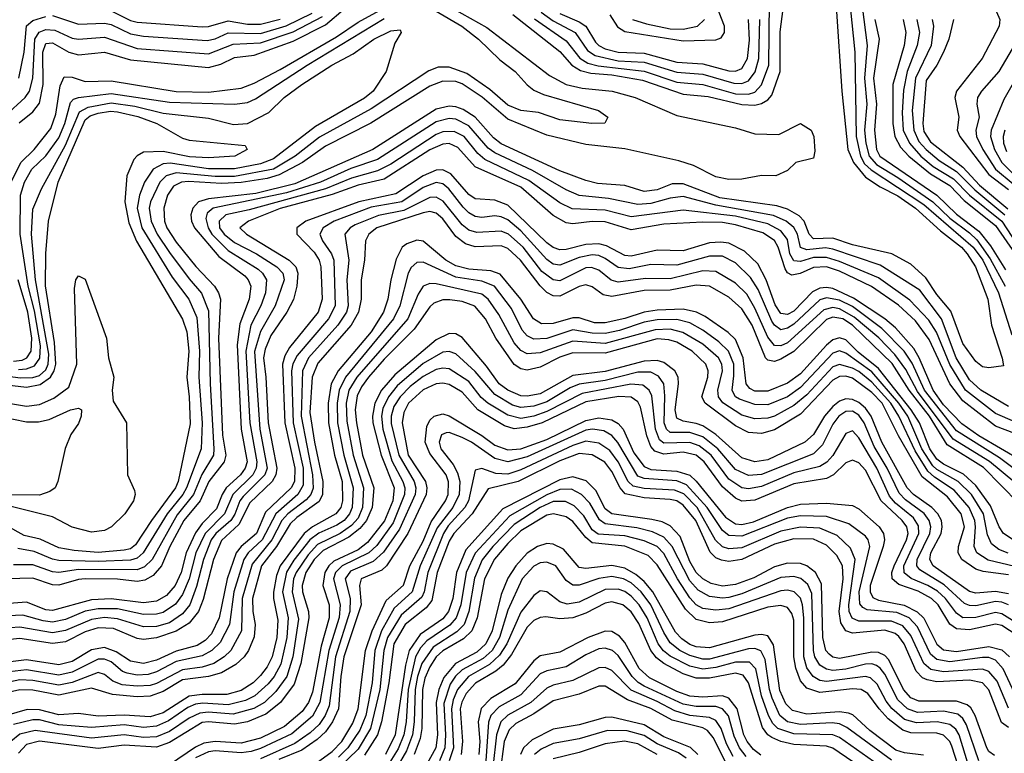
# Model space of a CAD drawing. Header units: inches. Extents: x 501365 to 657855, y 482276 to 547543.
# Tile 439 of 656: x 565189 to 568217, y 533174 to 535430. Entities that reach past the tile are written whole.
import ezdxf

# ---------------------------------------------------------------- set-up
doc = ezdxf.new("R2010")
doc.units = ezdxf.units.IN
doc.header["$MEASUREMENT"] = 0
doc.layers.add('A5563', color=7, linetype='Continuous')

msp = doc.modelspace()

# ---------------------------------------------------------------- linework, layer by layer
at = {"layer": 'A5563', "color": 5}
for points, elevation in [([(568301.9, 536330), (568204, 536210), (568175.8, 536164.2), (568151.8, 536110), (568140.3, 536070), (568141.1, 536041.1), (568166.3, 535970), (568170.2, 535930), (568154.9, 535870), (568129.6, 535650), (568112.7, 535570), (568116.7, 535550), (568163.8, 535503.8), (568186, 535470), (568203.1, 535430), (568201.8, 535410), (568149.3, 535310), (568069.7, 535210), (568065.1, 535190), (568077.4, 535130), (568072.6, 535090), (568080.4, 535070), (568170, 534953.7), (568230, 534907.1)], 2920), ([(566497.4, 535477.4), (566625.4, 535405.4), (566818.2, 535258.2), (566870, 535230), (566918.7, 535218.7), (567011.5, 535210), (567081.7, 535190), (567210, 535134.9), (567390, 535097.5), (567450, 535078.4), (567523.4, 535076.6), (567590, 535110.2), (567623.1, 535090), (567631.3, 535070), (567634.6, 535025.4), (567630, 535004), (567576.3, 534990), (567550, 534966), (567514.8, 534950), (567470, 534950.7), (567410, 534939.3), (567370, 534938.1), (567330, 534946.7), (567261.5, 534981.5), (567215.7, 534995.7), (567050, 535032.2), (566930, 535046), (566810, 535074.6), (566690, 535123.9), (566611.3, 535191.3), (566550, 535232.1), (566530, 535239.2), (566490, 535241), (566450, 535225), (566268.9, 535111.1), (566130, 535040.3), (566058.4, 534990), (565987.5, 534952.5), (565950, 534941.5), (565870, 534928.9), (565810, 534926.3), (565707.9, 534932.1), (565686.4, 534930), (565662.4, 534917.6), (565643.7, 534890), (565632.1, 534850), (565634.3, 534810), (565641.5, 534790), (565670, 534745.6), (565730.6, 534670.6), (565788.6, 534610), (565800.8, 534590), (565806.4, 534570), (565800.6, 534450), (565812.4, 534152.4), (565822.8, 534090), (565818.4, 534070), (565771, 534010), (565744.3, 533950), (565693.5, 533890), (565650.6, 533810), (565625, 533750), (565599.7, 533720.3), (565574, 533706), (565550, 533702.2), (565490, 533709.5), (565390, 533710), (565370, 533708.4), (565310, 533691.1), (565290, 533692.2), (565230, 533712.4), (565150, 533710.2)], 2680), ([(566772, 535432), (566870, 535364.6), (566911.6, 535311.6), (566936.2, 535296.2), (566967.7, 535287.7), (567110, 535271.3), (567210, 535237.7), (567290, 535230.2), (567390, 535202.1), (567430, 535200.7), (567450, 535206.6), (567470.7, 535229.3), (567492.8, 535290), (567495.5, 535484.5)], 2740), ([(567700.2, 535470), (567717.8, 535210), (567736.2, 535030), (567752.9, 534990), (567790, 534945), (567835.6, 534915.6), (567890, 534888.2), (567944.3, 534850), (568020.5, 534780.5), (568085.9, 534730), (568102.9, 534710), (568128.7, 534670), (568166.8, 534570), (568178.1, 534490), (568210.9, 534389.1), (568214.4, 534365.6), (568170, 534358.9), (568150, 534361.8), (568130, 534378.4), (568090, 534433.9), (568052.9, 534532.9), (568010, 534584.9), (567975.9, 534635.9), (567930, 534677.9), (567871.1, 534710), (567750, 534737.3), (567690, 534757.5), (567630, 534756), (567617.5, 534770), (567601.4, 534810), (567586.4, 534826.4), (567550, 534847.1), (567517.4, 534857.4), (567341.9, 534881.9), (567230, 534924.9), (567195.2, 534924.8), (567150, 534906.5), (567110, 534901.8), (567050, 534919.7), (566966.4, 534926.4), (566930, 534934.8), (566850, 534964.7), (566670, 535048), (566646.5, 535066.5), (566589.4, 535129.4), (566553.1, 535153.1), (566530, 535162), (566510, 535163.9), (566470, 535154.7), (566274.8, 535030), (566035.3, 534924.7), (565915.3, 534895.3), (565770, 534879.2), (565739.1, 534870), (565721.1, 534850), (565715.9, 534830), (565717.5, 534810), (565726.3, 534790), (565801.7, 534701.7), (565881.5, 534641.5), (565892.1, 534630), (565899.9, 534610), (565894.4, 534570), (565866, 534494), (565858.1, 534430), (565870.6, 534170), (565888.5, 534070), (565883, 534050), (565867.8, 534030), (565824, 533990), (565811.4, 533970), (565794.4, 533925.6), (565750, 533880.7), (565730, 533851.5), (565701.1, 533790), (565685.7, 533730), (565667.2, 533690), (565641.1, 533658.9), (565610, 533641.8), (565570, 533636.3), (565470, 533648.7), (565410, 533645.7), (565290, 533612.6), (565270, 533614.9), (565210, 533638.9), (565130, 533632.6)], 2720), ([(565162.6, 534930), (565192.2, 534990), (565233.7, 535030), (565285.1, 535094.9), (565300.4, 535139.6), (565313.6, 535226.4), (565326, 535254), (565350, 535252.9), (565390, 535239.7), (565470, 535241.4), (565670, 535209), (565770, 535206.4), (565870, 535218.8), (565910, 535234.2), (565990, 535276.7), (566163.5, 535376.5), (566230, 535422.2), (566318, 535470)], 2680), ([(566470, 535455.5), (566548.8, 535410), (566599.6, 535370), (566665.8, 535305.8), (566713.3, 535270), (566749.3, 535229.3), (566770, 535212.7), (566799.8, 535199.8), (566968.7, 535150), (566997.6, 535130), (566988.3, 535111.7), (566949.1, 535110.9), (566850, 535121.7), (566784.4, 535144.4), (566729.8, 535150), (566690, 535166.5), (566635.1, 535215.1), (566564, 535264), (566510, 535283.6), (566476, 535284), (566447.5, 535272.6), (566270, 535155.4), (566111.6, 535068.4), (566035.8, 535010), (565970, 534970), (565850, 534947.7), (565790, 534947.9), (565670, 534958.8), (565639.4, 534950), (565619.8, 534930), (565590.9, 534870), (565587.5, 534850), (565593.4, 534810), (565612, 534770), (565650, 534713.9), (565710, 534632.6), (565748.7, 534588.7), (565770, 534534.2), (565774.9, 534310), (565785.9, 534110), (565784.9, 534090), (565749, 534031), (565723.9, 533970), (565673.4, 533906.6), (565596.7, 533770), (565573.3, 533746.7), (565550, 533737.5), (565370, 533739), (565310, 533730), (565290, 533731.9), (565230, 533752.9), (565170, 533753.7)], 2660), ([(565187.6, 535112.4), (565230, 535146.4), (565250, 535173), (565261.2, 535230), (565260.3, 535330), (565270, 535356.3), (565290, 535359), (565340.5, 535330), (565370, 535321.5), (565450, 535330.3), (565530, 535305.9), (565770, 535282.7), (565807.3, 535292.7), (565850, 535313.2), (565910, 535320.8), (566030, 535363.2), (566130, 535414.3), (566190, 535464.8)], 2720), ([(565290, 535442.2), (565370, 535416.3), (565450, 535419.3), (565470, 535414.6), (565530, 535386), (565570, 535378.5), (565765.6, 535365.6), (565790, 535370.9), (565830.5, 535389.5), (565930, 535387.4), (566008.9, 535411.1), (566088.4, 535450)], 2760), ([(565470, 535456.5), (565530, 535426.8), (565550, 535421.8), (565750, 535407.7), (565770, 535408.7), (565830, 535426.6), (565890, 535415.5), (565930, 535415.4), (565990, 535431.1)], 2780), ([(566705.2, 535445.2), (566850, 535331.8), (566886.9, 535290), (566913.9, 535273.9), (566945.5, 535265.5), (567010, 535259.9), (567104.1, 535244.1), (567230, 535201.1), (567306.3, 535193.7), (567410, 535169), (567450, 535167.2), (567470, 535171.6), (567490, 535182.9), (567502.5, 535197.5), (567527.8, 535270), (567528.1, 535391.9), (567537.3, 535462.7)], 2720), ([(566793.3, 535453.2), (566830, 535426), (566896.9, 535390), (566934.8, 535334.8), (566959.1, 535319.1), (567030, 535303.1), (567110, 535299.1), (567210, 535268.2), (567290, 535262.4), (567385.8, 535234.2), (567410, 535233.8), (567430, 535241.6), (567451.1, 535268.9), (567462.7, 535310), (567465, 535430)], 2760), ([(566850, 535448.8), (566910, 535423.2), (566930.1, 535410.1), (566960.3, 535360.3), (566969.9, 535349.9), (566990, 535339.7), (567030, 535329.4), (567110, 535326.7), (567210, 535298.9), (567290, 535294.3), (567370, 535272.3), (567390, 535271.4), (567410, 535279.2), (567427.4, 535310), (567433.7, 535366.3), (567430, 535430)], 2780), ([(567004.2, 535444.2), (567027.2, 535407.2), (567050, 535393.5), (567230, 535364.2), (567330, 535367.8), (567346.4, 535373.6), (567356.6, 535390), (567356.3, 535410), (567332.8, 535470)], 2820), ([(567742.9, 535470), (567757.9, 535330), (567761.2, 535070), (567774.5, 535010), (567786.9, 534986.9), (567807.5, 534967.5), (567970, 534861.7), (568121.4, 534730), (568150.8, 534690), (568199.2, 534590), (568240.4, 534460.4)], 2740), ([(567780.1, 535470), (567794.9, 535350), (567787, 535250), (567794.4, 535170), (567787.6, 535090), (567791.3, 535050), (567801.5, 535010), (567824.4, 534984.4), (567890, 534944.8), (567997.1, 534870), (568050, 534818.8), (568110, 534774.5), (568132.2, 534752.2), (568173.9, 534693.9), (568219.5, 534610)], 2760), ([(565145.2, 535134.8), (565205.6, 535190), (565219.7, 535210), (565229.8, 535250), (565235.3, 535370), (565248.5, 535391.5), (565270, 535399), (565297.4, 535397.4), (565350, 535372.6), (565370, 535369.3), (565450, 535375.5), (565550, 535341.4), (565770, 535324.6), (565845.9, 535354.1), (565930, 535358.2), (566030, 535392.4), (566120.2, 535439.8)], 2740), ([(565185.6, 534354.4), (565210, 534356), (565234.4, 534365.6), (565251.1, 534388.9), (565252.9, 534427.1), (565234.3, 534534.3), (565214.7, 534610), (565190.2, 534769.8), (565191.4, 534890), (565203.7, 534930), (565226.4, 534970), (565269.2, 535010.8), (565310, 535066.5), (565327.8, 535110), (565345.1, 535174.9), (565354.6, 535185.4), (565369.9, 535190.1), (565470, 535203), (565650, 535176.4), (565850, 535170.3), (565890, 535174.6), (565914.1, 535185.9), (566073.6, 535290), (566310, 535433.4)], 2660), ([(565186.1, 535250), (565202.7, 535330), (565209.7, 535410.3), (565230, 535427.3), (565270, 535439)], 2760), ([(567073.7, 535430), (567116.5, 535416.5), (567190, 535401.9), (567230, 535400.5), (567273.5, 535410), (567295.1, 535430)], 2840), ([(567819, 535430), (567832.6, 535370), (567815.3, 535250), (567824.5, 535170), (567818.2, 535090), (567824.2, 535030), (567834.1, 535010), (568009.8, 534889.8), (568070, 534831.6), (568139.2, 534779.2), (568174.6, 534734.6), (568220.5, 534660.5)], 2780), ([(567906.4, 535430), (567914.8, 535390), (567908.7, 535350), (567874.6, 535230), (567874.4, 535110), (567880.5, 535070), (567898.1, 535038.1), (567923.6, 535010), (567990, 534955.2), (568050, 534919.3), (568093.7, 534873.7), (568190, 534796.6), (568250.3, 534710)], 2820), ([(567948.2, 535430), (567955.9, 535390), (567949, 535350), (567918.8, 535270), (567906.9, 535213.1), (567903.4, 535143.4), (567906.5, 535090), (567925.1, 535050), (567960.3, 535010), (567998.5, 534978.5), (568060.7, 534940.7), (568110.2, 534890.2), (568209.3, 534810), (568343.8, 534603.8)], 2840), ([(567995.5, 535430), (567999.4, 535410), (567991.8, 535350), (567944, 535250), (567933.8, 535150), (567938.8, 535090), (567954.7, 535054.7), (567976.4, 535030), (568016.6, 534996.6), (568070, 534963), (568126, 534906), (568218.4, 534830)], 2860), ([(568061, 535430), (568046.4, 535370), (568030.6, 535330), (568009.7, 535290.3), (567977.1, 535242.9), (567966.7, 535110), (567970, 535085.5), (567990, 535054), (568090, 534976.3), (568141, 534921), (568228.3, 534848.3)], 2880), ([(565010, 534351.6), (565191.3, 534328.7), (565230, 534329.3), (565250, 534335.2), (565270, 534352.9), (565276.7, 534370), (565278.6, 534401.4), (565237.4, 534630), (565225.3, 534770), (565230, 534846.7), (565256.5, 534910), (565330, 535043.5), (565373.5, 535146.5), (565399.3, 535160.7), (565470, 535174.1), (565543.4, 535163.4), (565630, 535142.4), (565770, 535126.8), (565847.1, 535107.1), (565890, 535110.9), (565955.3, 535144.7), (566002.5, 535190), (566056.6, 535230), (566149.4, 535290), (566215, 535325), (566278.7, 535370), (566330, 535395.9), (566358.9, 535398.9), (566362.7, 535390), (566342.4, 535357.6), (566316, 535270), (566276.4, 535210), (566250, 535188.7), (566099, 535101), (565970, 535002.2), (565930, 534986.2), (565850, 534971.2), (565770, 534971.2), (565652, 534988), (565630, 534986.6), (565599.9, 534970), (565573.1, 534930), (565557.2, 534890), (565550.9, 534850), (565565.2, 534790), (565658.2, 534638.2), (565709, 534570), (565733.5, 534513.5), (565742.4, 534410), (565740.1, 534330), (565749.9, 534189.9), (565747.3, 534110), (565701.8, 533990), (565690.9, 533970), (565643, 533910), (565569.3, 533790), (565550, 533773.7), (565530, 533768.1), (565430, 533763.8), (565310, 533766.9), (565290, 533770.4), (565234, 533794), (565183, 533803)], 2640), ([(568281.9, 535410), (568200.4, 535270), (568146.5, 535210), (568134.9, 535190), (568132.8, 535170), (568139.8, 535130), (568130, 535090), (568131.8, 535070), (568151.5, 535030), (568190, 534970), (568244.5, 534924.5)], 2940), ([(568281.3, 535298.7), (568215.6, 535184.4), (568176.6, 535090), (568174.2, 535070), (568187.4, 535030), (568209.2, 534990), (568350, 534849)], 2960), ([(565010, 534323.5), (565210, 534300.1), (565252.5, 534307.5), (565283.9, 534330), (565295.5, 534350), (565300.1, 534370), (565296.6, 534436.6), (565268.5, 534611.5), (565269, 534711), (565277.5, 534810), (565307.5, 534930), (565390, 535122.2), (565406, 535134), (565430, 535141.8), (565468.1, 535148.1), (565490, 535146.7), (565552.4, 535132.4), (565610.8, 535110), (565690, 535065.8), (565710, 535058.9), (565882.4, 535042.4), (565888.8, 535030), (565850.4, 535010), (565770, 535004.7), (565711.7, 535008.3), (565630, 535024.1), (565570, 535022), (565550, 535010.6), (565540.6, 534999.4), (565519.1, 534950), (565512.6, 534870), (565524.8, 534804.8), (565548.7, 534748.7), (565690, 534509), (565703.2, 534470), (565709.1, 534410), (565702.9, 534330), (565710.6, 534270), (565713, 534187), (565676.9, 534010), (565668.5, 533990), (565594, 533890), (565544.8, 533815.2), (565530, 533802.8), (565510, 533798), (565430, 533790.8), (565357, 533797), (565310, 533805.3), (565252.4, 533832.4), (565203.3, 533843.3), (565150, 533873.4)], 2620), ([(568230, 534240.5), (568144.6, 534290), (568110, 534322.2), (568069.5, 534390), (568024.2, 534510), (567957.5, 534597.5), (567835.1, 534675.1), (567690, 534724.4), (567667.7, 534727.7), (567610, 534722), (567590, 534728.8), (567581.3, 534770), (567570.2, 534790.2), (567546.7, 534810), (567507.8, 534827.8), (567330, 534859.7), (567230, 534885.7), (567190, 534881.2), (567130, 534864.6), (567090, 534861.2), (567000.1, 534880.1), (566909.4, 534889.4), (566870, 534906.9), (566766.2, 534966.2), (566650, 535020.3), (566630, 535034.8), (566570, 535103.5), (566530, 535123.6), (566510, 535125.9), (566470, 535115.1), (566290, 535000), (566207.9, 534972.1), (566114.1, 534930), (566010, 534897.2), (565784.6, 534850), (565765.7, 534834.3), (565762, 534818), (565769.2, 534790), (565780.3, 534770), (565830, 534720.2), (565922.3, 534662.3), (565936.3, 534650), (565947.9, 534630), (565944.7, 534590), (565930.7, 534550), (565900.1, 534490), (565884.3, 534410), (565897.3, 534190), (565918.5, 534070), (565916.6, 534050), (565905.9, 534030), (565844.2, 533970), (565819, 533910), (565759.2, 533850), (565730.9, 533790), (565710.1, 533709.9), (565690, 533662.3), (565668.1, 533631.9), (565630, 533606.8), (565610, 533601.4), (565570, 533600.4), (565490, 533617.9), (565430, 533617.9), (565390, 533610.6), (565330, 533585.3), (565290, 533577.4), (565260.9, 533580.9), (565198.7, 533598.7), (565130, 533595.3)], 2740), ([(568250, 534192.5), (568190, 534218.2), (568097.3, 534290), (568049.1, 534369.1), (568009.1, 534469.1), (567985.5, 534505.5), (567926.8, 534566.8), (567830, 534635.4), (567710, 534686.4), (567670, 534698.5), (567630, 534697.9), (567590, 534685.9), (567570, 534688.6), (567558, 534710), (567550, 534753.4), (567530, 534780.5), (567490, 534801.8), (567390, 534825.8), (567230, 534844.1), (567070, 534823.1), (566990, 534843.6), (566887.8, 534847.8), (566850, 534866.7), (566755.3, 534935.3), (566619.6, 534999.6), (566598.1, 535018.1), (566556.2, 535070), (566525.4, 535085.4), (566490, 535084.5), (566470, 535076.7), (566330, 534985.5), (566290, 534964.4), (566210, 534942.3), (566129.2, 534910), (565894.8, 534845.2), (565822.7, 534830), (565802.5, 534810), (565804, 534790), (565817.6, 534770), (565850, 534744.9), (565917.6, 534710), (565979.4, 534670), (565997.9, 534650), (566002.1, 534630), (565975.1, 534550), (565929.4, 534470.6), (565911, 534409), (565927.7, 534170), (565949.9, 534050.1), (565943.1, 534030), (565876.4, 533963.6), (565865.9, 533950), (565850.5, 533909.5), (565838.1, 533890), (565792.4, 533850), (565778.4, 533830), (565754.5, 533770), (565733.1, 533686.9), (565711.9, 533630), (565690, 533602.6), (565650, 533575.2), (565610, 533563.5), (565570, 533562.4), (565490, 533587.5), (565450, 533590.8), (565410, 533585.2), (565330, 533550.8), (565290, 533544.3), (565190, 533561.4), (565130, 533557.9)], 2760), ([(568218.7, 535090), (568213.5, 535070), (568214.8, 535050), (568223.9, 535023.9)], 2980), ([(568330, 534126), (568190, 534179.5), (568090, 534257.6), (568050.1, 534310), (567986.4, 534446.4), (567943.9, 534503.9), (567892.2, 534552.2), (567809.2, 534609.2), (567710, 534656.2), (567670, 534669.2), (567630, 534668), (567589, 534649), (567564.2, 534644.2), (567550, 534651), (567543.5, 534663.5), (567521.8, 534730), (567510, 534750.5), (567474.4, 534774.4), (567390, 534798.9), (567350, 534805.5), (567290, 534807.1), (567170, 534800.7), (567070, 534783.3), (566990, 534808), (566950, 534808.6), (566890, 534801.4), (566870, 534804.6), (566830, 534827.5), (566730, 534914.3), (566590, 534976.8), (566536.7, 535036.7), (566510, 535048.9), (566490, 535047.3), (566450, 535029.3), (566310, 534939.3), (566230, 534920.7), (566150, 534891.9), (565990.5, 534849.5), (565892.8, 534810), (565865.9, 534790), (565886.9, 534770), (566018.2, 534690), (566037.9, 534670), (566044.5, 534650), (566041, 534610), (566030.7, 534569.3), (566010.8, 534530), (565961.7, 534458.3), (565943.8, 534416.2), (565938.6, 534390), (565946.3, 534330), (565953.4, 534190), (565980.4, 534050), (565977.3, 534030), (565965.4, 534010), (565896.5, 533943.5), (565862.8, 533877.2), (565810, 533827.8), (565785, 533770), (565752.9, 533647), (565738.5, 533610), (565710, 533574.1), (565670.8, 533549.2), (565610, 533528.4), (565570, 533523.7), (565550, 533527.1), (565477.5, 533557.5), (565430, 533559.6), (565390, 533547.6), (565330, 533516.1), (565290, 533511.6), (565190, 533526.6), (565130, 533520.2)], 2780), ([(568271.8, 534071.8), (568139.3, 534150), (568086.5, 534186.5), (568030, 534245.4), (567998.6, 534290), (567955.4, 534390), (567938.5, 534418.5), (567882.3, 534482.3), (567850, 534510), (567753.6, 534573.6), (567690, 534602.7), (567670, 534606.4), (567650, 534604), (567627.7, 534592.3), (567570, 534533.1), (567550, 534522.8), (567530, 534525.9), (567512.8, 534552.8), (567485.2, 534630), (567459.2, 534679.2), (567417.7, 534717.7), (567370, 534742), (567345.6, 534745.6), (567310, 534743.4), (567230, 534718.9), (567150, 534720.6), (567070, 534702.6), (567050, 534704.8), (566994.2, 534734.2), (566970, 534740.7), (566930, 534738.7), (566870, 534722.5), (566850, 534721.8), (566830, 534729.2), (566810, 534743.7), (566690, 534859.7), (566650, 534874.6), (566590, 534878.6), (566570, 534891.8), (566515.5, 534955.5), (566490, 534967.9), (566470, 534966.7), (566430.1, 534950), (566346, 534894), (566231.9, 534870), (566069.2, 534810), (566041.8, 534790), (566041.6, 534770), (566094.5, 534714.5), (566110, 534690), (566115.1, 534670), (566119.2, 534570), (566106.9, 534530), (566018.7, 534421.3), (566004.4, 534395.6), (565997.5, 534370), (566004.9, 534190), (566035, 534050), (566034.4, 534010), (566023.7, 533990), (565945.2, 533914.8), (565917.7, 533850), (565869.9, 533810.1), (565855.3, 533790), (565827.3, 533710), (565802.6, 533590), (565778.6, 533541.4), (565759.1, 533520.9), (565734.5, 533505.5), (565670, 533487.6), (565610, 533460), (565570, 533450), (565530, 533457.2), (565485.9, 533485.9), (565450, 533498.7), (565410, 533492), (565350, 533455.5), (565310, 533445.6), (565210, 533461.6), (565110, 533448.8)], 2820), ([(568259.4, 534039.4), (568202, 534082), (568070, 534165.3), (567971.9, 534290), (567933.9, 534373.9), (567909.4, 534410), (567840.3, 534480.3), (567750, 534547.4), (567710, 534567.6), (567670, 534574.8), (567650, 534567.7), (567570, 534493.2), (567550, 534480.9), (567530, 534476.4), (567510.3, 534490.3), (567502.5, 534502.5), (567460.2, 534600.2), (567437.1, 534637.1), (567390, 534681.8), (567350, 534702.1), (567310, 534702.5), (567210, 534675.1), (567130, 534677), (567063.3, 534663.3), (567030, 534667.5), (566990, 534695.2), (566970, 534704.4), (566950, 534707), (566910, 534698.4), (566850, 534674.9), (566830, 534678.3), (566810, 534692.5), (566730, 534780.7), (566690, 534814.2), (566670, 534823.7), (566650, 534826), (566610, 534821.6), (566590, 534824.2), (566570, 534835.7), (566552.9, 534852.9), (566509, 534910), (566490, 534924.4), (566470, 534928.5), (566430, 534913.7), (566364.4, 534870), (566270, 534852.7), (566156.6, 534810), (566122.7, 534790), (566112.1, 534770), (566120.4, 534750), (566148.5, 534710), (566154.9, 534690), (566159.4, 534550), (566139.1, 534510), (566042.6, 534397.4), (566029, 534371), (566025.2, 534350), (566029.7, 534190), (566060.7, 534050), (566061.4, 533998.6), (566044.7, 533970), (565976.7, 533910), (565934.8, 533830), (565891.6, 533790), (565878.7, 533770), (565847.7, 533670), (565834.5, 533570), (565805.4, 533514.6), (565780.4, 533490), (565750, 533473.5), (565670, 533456.2), (565610, 533423.8), (565583.8, 533416.2), (565550, 533414.3), (565519.6, 533419.6), (565505.7, 533425.7), (565470, 533455.1), (565450, 533463.2), (565430, 533463.4), (565350, 533423.2), (565310, 533413.6), (565210, 533430.7), (565070, 533413.9)], 2840), ([(568250, 534006.2), (568171.5, 534071.5), (568060, 534140), (567950, 534285.9), (567914.1, 534354.1), (567880.5, 534400.5), (567830.9, 534450.9), (567755, 534515), (567710, 534541), (567690, 534544.8), (567662.4, 534537.6), (567550, 534435.8), (567530, 534426.4), (567510, 534427.9), (567490, 534453.8), (567450, 534542.7), (567425.6, 534585.6), (567390, 534619.8), (567330, 534655.5), (567290, 534657.2), (567190, 534632.9), (567114, 534634), (567030, 534622.1), (567008.4, 534628.4), (566970, 534659.5), (566947.9, 534667.9), (566930, 534666.6), (566850, 534627.1), (566830, 534629.2), (566795.1, 534655.1), (566737.3, 534730), (566692.3, 534770), (566670, 534779.4), (566595.1, 534775.1), (566570, 534782.5), (566550, 534798.8), (566491.6, 534871.6), (566470, 534883.8), (566450, 534883.3), (566370, 534842.5), (566292.1, 534827.9), (566221.2, 534798.8), (566205.4, 534790), (566189.3, 534770), (566201.7, 534690), (566195.2, 534630), (566199.6, 534550), (566193.9, 534530), (566167, 534490), (566077.5, 534390), (566058.4, 534350), (566055, 534210), (566089.9, 534030), (566091.3, 533988.7), (566084.8, 533970), (566070, 533953.2), (566013.4, 533910), (565995.3, 533890), (565964.1, 533830), (565904.4, 533755.6), (565873.6, 533650), (565870.9, 533550), (565838.9, 533490), (565817.8, 533470), (565785.9, 533450), (565750, 533439), (565689.8, 533430.2), (565610, 533387.9), (565590, 533382.1), (565550, 533379.7), (565504.2, 533384.2), (565475.4, 533395.4), (565450, 533416), (565430, 533421.8), (565350, 533391.6), (565310, 533382.7), (565230, 533397.4), (565190, 533399.7), (565083.1, 533376.9)], 2860), ([(568262.1, 533942.1), (568152.9, 534052.9), (568041.9, 534121.9), (567987.2, 534210), (567924.2, 534290), (567872.2, 534372.2), (567750.2, 534490.2), (567720.1, 534510), (567690, 534515.2), (567670, 534507.2), (567570, 534409.5), (567530, 534385.6), (567510, 534378.7), (567500.2, 534380.2), (567490, 534382.2), (567483.2, 534390), (567442, 534490), (567410, 534540.1), (567370, 534576.5), (567310, 534610), (567270, 534613.6), (567190, 534597.4), (567110, 534596.4), (567010, 534578.4), (566983.8, 534583.8), (566950, 534608.2), (566930, 534614.5), (566910, 534609.4), (566850, 534579.6), (566830, 534580.5), (566810, 534591.2), (566790, 534610.9), (566729.2, 534690), (566690, 534726.1), (566670, 534734.6), (566590, 534731.4), (566560, 534740), (566530, 534762.5), (566490, 534816.8), (566470, 534834.6), (566450, 534839.6), (566430, 534836), (566287.7, 534790), (566262.5, 534770), (566252.8, 534750), (566249.1, 534690), (566238.8, 534630), (566238.8, 534570), (566231.1, 534530), (566208.4, 534490), (566106.5, 534373.5), (566088.7, 534330), (566081.9, 534221.9), (566095.6, 534130), (566120.9, 534010), (566120.8, 533970), (566110, 533948.3), (566041.1, 533898.9), (566020.7, 533879.3), (565978.7, 533810), (565932.4, 533750), (565905.1, 533650), (565905.8, 533610), (565913.1, 533570), (565910, 533532), (565892.9, 533490), (565879.2, 533470), (565853.5, 533446.5), (565810, 533420.9), (565770, 533410.1), (565690, 533399.9), (565630, 533364), (565590, 533349), (565550, 533347.5), (565474.4, 533354.4), (565410, 533373.5), (565310, 533352.5), (565230, 533368.1), (565190, 533369), (565125, 533355)], 2880), ([(568259.9, 533819.9), (568215.1, 533850), (568201.8, 533870), (568174.5, 533934.5), (568130, 533997.2), (568092, 534032), (568030, 534062.9), (568010, 534078.3), (567988.6, 534110), (567956.4, 534190), (567930.7, 534230), (567830, 534356.8), (567767.3, 534407.3), (567730, 534445.2), (567710, 534451.5), (567690, 534445), (567670, 534429.1), (567590, 534340.7), (567550, 534312.3), (567490, 534287.2), (567450, 534287.3), (567435, 534295), (567423.5, 534310), (567414.4, 534390), (567390, 534446.2), (567368, 534468), (567297, 534517), (567270.1, 534530.1), (567230, 534539.3), (567150, 534535.9), (567110, 534530.6), (567050, 534510.5), (566990, 534497), (566957.3, 534497.3), (566910, 534512.7), (566890, 534513.3), (566830, 534495.1), (566794.3, 534494.3), (566769.6, 534509.6), (566730.7, 534570), (566666.6, 534646.6), (566637.8, 534657.8), (566570, 534662.7), (566530, 534673), (566499.9, 534690), (566430, 534748.5), (566410, 534751.8), (566379.2, 534740.8), (566365.1, 534730), (566346.8, 534693.2), (566330.1, 534630.1), (566321.6, 534570), (566308.4, 534530), (566270, 534470), (566168.9, 534350), (566146.8, 534310), (566137.9, 534250), (566139.3, 534190), (566157.5, 534090), (566180.8, 534010), (566182.3, 533950), (566176.5, 533930), (566161.6, 533910), (566090, 533869.8), (566063.8, 533850), (565990.2, 533749.8), (565979.1, 533720.9), (565969.7, 533669.7), (565969.3, 533649.3), (565982.7, 533582.7), (565979.9, 533530), (565965.2, 533470), (565950, 533439.4), (565930, 533412.9), (565907.1, 533390), (565870, 533366.4), (565825.9, 533354.1), (565750, 533354.8), (565710.8, 533349.2), (565630, 533297.9), (565590, 533285.5), (565510, 533291.1), (565430, 533287.9), (565370, 533295.7), (565310, 533292), (565250, 533307.3), (565211.9, 533308.1), (565148.6, 533290)], 2920), ([(568228.7, 533788.7), (568200.8, 533800.8), (568177.9, 533817.9), (568165, 533845), (568153.1, 533910), (568116.5, 533970), (568074.9, 534010), (568010, 534045.9), (567997.7, 534057.7), (567963.9, 534110), (567920.6, 534210), (567892.5, 534250), (567810, 534346.6), (567730, 534404.1), (567710, 534411), (567690, 534404.2), (567590, 534298.1), (567550, 534270.2), (567490, 534245.3), (567450, 534246.2), (567402.8, 534262.8), (567390.2, 534270.2), (567382.9, 534282.9), (567379.8, 534290), (567385.8, 534334.2), (567385, 534370), (567369.3, 534410), (567339.5, 534439.5), (567290, 534475.4), (567250, 534497.4), (567210, 534507.7), (567150, 534506.4), (567110, 534499.7), (567033.6, 534473.6), (566990, 534464.5), (566950, 534465.6), (566890, 534476.4), (566810, 534449.6), (566770, 534447.7), (566750, 534457.4), (566734.4, 534474.4), (566701.2, 534541.2), (566648.8, 534610), (566610, 534625.7), (566530, 534637.8), (566430, 534684.4), (566410, 534682.8), (566392.7, 534667.3), (566383.4, 534650), (566358.5, 534550), (566339, 534510), (566190.6, 534330), (566171.1, 534290), (566165.5, 534250), (566166.4, 534190), (566185.5, 534090), (566215, 533990), (566212, 533930), (566203.7, 533910), (566187.1, 533890), (566164.9, 533875.1), (566109.4, 533850.6), (566081.1, 533830), (566032.7, 533767.3), (566009.8, 533730.2), (565997.6, 533670), (566014.6, 533590), (566010.2, 533529.8), (565992.1, 533447.9), (565971.5, 533410), (565952.8, 533387.2), (565912.1, 533350), (565883.9, 533336.1), (565830, 533323.1), (565752.2, 533327.8), (565730, 533324.6), (565705.9, 533314.1), (565646.5, 533273.5), (565610, 533256.9), (565570, 533253.1), (565510, 533261.7), (565410, 533253.5), (565310, 533261.6), (565250, 533276.1), (565230, 533276.6), (565170, 533262.4)], 2940), ([(565130, 534254.7), (565210, 534240.7), (565250, 534245.9), (565294.5, 534265.5), (565340.4, 534299.6), (565365.2, 534370), (565357.3, 534602.7), (565362.2, 534630), (565370, 534641.7), (565390, 534631.5), (565455.6, 534450), (565461.9, 534390), (565478.2, 534330), (565473.8, 534290), (565476.7, 534256.7), (565517.3, 534190), (565521.1, 534030), (565541.9, 533981.9), (565544.4, 533970), (565538.8, 533950), (565512.9, 533910), (565471.4, 533870), (565450, 533858.6), (565410, 533853.4), (565350, 533869.3), (565290, 533901), (565155.1, 533935.1)], 2580), ([(565170, 534379.4), (565197.1, 534382.9), (565211.1, 534390), (565224.2, 534410), (565226.6, 534450), (565214.1, 534530), (565184.9, 534630)], 2680), ([(568250, 533747.7), (568167.2, 533767.2), (568132.5, 533790), (568124, 533810), (568128.9, 533870), (568126.4, 533890), (568109, 533930), (568062.9, 533982.9), (568002.7, 534022.7), (567981.7, 534041.7), (567943.4, 534103.4), (567892.6, 534210), (567868.2, 534250), (567810, 534314.8), (567770, 534347.7), (567750, 534358.1), (567710, 534369.2), (567690, 534361.9), (567610, 534275.7), (567570, 534242.8), (567510, 534210.4), (567490, 534203.8), (567450, 534202.2), (567410, 534213.7), (567351.1, 534251.1), (567337.9, 534270), (567335.7, 534290), (567350.9, 534350), (567348.2, 534370), (567337.7, 534390), (567290, 534431.5), (567228.2, 534468.2), (567190, 534477.7), (567143.8, 534476.2), (566990, 534433.5), (566890, 534440.8), (566790, 534404.7), (566750, 534402.3), (566730, 534412.7), (566710, 534435.6), (566663, 534523), (566630, 534569.9), (566610, 534585.6), (566470, 534617), (566450, 534618.2), (566430.3, 534609.7), (566414.5, 534585.5), (566382.8, 534510), (566226.3, 534330), (566201.7, 534290), (566193.1, 534250), (566194.8, 534194.8), (566214.4, 534090), (566246.7, 533990), (566243.3, 533930), (566230, 533897.1), (566210, 533873.7), (566174.4, 533850), (566104.5, 533815.5), (566076, 533784), (566039.6, 533730), (566031.5, 533710), (566027, 533670), (566046.3, 533586.3), (566029.5, 533470.5), (566010.4, 533410), (565976.5, 533363.5), (565941.7, 533330), (565908.9, 533311.1), (565845.9, 533294.1), (565770, 533299.8), (565742.8, 533297.2), (565710, 533281.8), (565650, 533241.1), (565610, 533224.2), (565570, 533221.9), (565510, 533230.3), (565410, 533220.3), (565236.3, 533243.7), (565190, 533232.3), (565162.2, 533210)], 2960), ([(568230, 533722.8), (568152.6, 533732.6), (568130, 533740), (568086.3, 533770), (568074.9, 533790), (568076.6, 533810), (568094.7, 533870), (568084.9, 533910), (568042.7, 533962.7), (567964.2, 534024.2), (567891.5, 534150), (567841, 534250), (567810, 534283.5), (567750, 534327.7), (567730, 534333.9), (567710, 534332.8), (567690, 534321.5), (567590, 534217), (567510, 534168), (567470, 534157), (567430, 534160.4), (567390, 534180.2), (567297.4, 534250), (567287.3, 534270), (567305.5, 534330), (567306.6, 534350), (567299.4, 534370), (567257.7, 534410), (567210, 534437.8), (567185.6, 534445.6), (567150, 534448), (566990, 534403.7), (566890, 534404.7), (566850, 534391.6), (566790, 534361.3), (566750, 534351.9), (566730, 534355.8), (566709.7, 534369.7), (566653.7, 534450), (566621.7, 534510), (566589.1, 534549.1), (566550, 534563.4), (566512.1, 534567.9), (566490, 534567.9), (566462.4, 534557.6), (566450, 534546.7), (566402.3, 534477.7), (566310, 534385.7), (566261.7, 534330), (566239.8, 534300.2), (566227.1, 534272.9), (566221, 534230), (566224.4, 534190), (566243.7, 534090), (566278.1, 533990), (566272.8, 533930), (566256, 533890), (566234.7, 533865.3), (566201.3, 533838.7), (566122.3, 533797.7), (566095.1, 533770), (566069.6, 533730), (566058.1, 533690), (566059, 533670), (566077.2, 533610), (566078.2, 533590), (566053.9, 533450), (566033.4, 533386.6), (565991.4, 533330), (565946.1, 533293.9), (565889.2, 533270.8), (565850, 533263.3), (565770, 533270.9), (565750, 533268), (565650, 533207.3), (565610, 533192.2), (565510, 533198.5), (565430, 533188.3), (565250, 533211.1), (565210, 533200.3), (565185.5, 533174.5)], 2980), ([(568230, 533663.8), (568190, 533671.1), (568130, 533666), (568110, 533670.8), (567997.9, 533750), (567987.7, 533770), (567990.9, 533790), (568022.5, 533850), (568026.5, 533870), (568023.5, 533890), (568012.8, 533910), (567994.2, 533930), (567937.6, 533970), (567918, 533990), (567840.4, 534130), (567807.4, 534210), (567790, 534235.3), (567770, 534252.3), (567750, 534261.7), (567730, 534264.1), (567710, 534256.6), (567690, 534240.4), (567664.5, 534210), (567630, 534154.3), (567603.3, 534130), (567490, 534076.5), (567450, 534069.5), (567410, 534082.7), (567330, 534153.6), (567290, 534180.5), (567270, 534188.3), (567230, 534194.7), (567210, 534204.5), (567205.4, 534230), (567215.4, 534310), (567213.9, 534330), (567203.9, 534350), (567170, 534375.5), (567150, 534381.3), (567110, 534379.7), (566990, 534347.8), (566890, 534335.6), (566790, 534279.4), (566750, 534271.6), (566730, 534273.4), (566690, 534290), (566663.4, 534310), (566624.2, 534364.2), (566550, 534452.1), (566530, 534463.9), (566510, 534464.7), (566470, 534445.2), (566342.6, 534337.4), (566301.5, 534290), (566281.2, 534250), (566274.3, 534210), (566275.4, 534190), (566300.4, 534090), (566340.5, 533990), (566336.3, 533950), (566311.4, 533888.6), (566258.4, 533821.6), (566230, 533799.5), (566155.7, 533764.3), (566139.7, 533750), (566127.2, 533730), (566121.6, 533690), (566141.1, 533630), (566141, 533590), (566116.6, 533503.4), (566090, 533362.1), (566077.6, 533330), (566058, 533302), (566003.5, 533256.5), (565930, 533220.5), (565870, 533204.9), (565790, 533210), (565755.6, 533204.4), (565730, 533192.2), (565650, 533138.5)], 3020), ([(568230.5, 533630), (568210, 533638.4), (568190, 533640.4), (568130, 533627.4), (568110, 533627.7), (568094.7, 533634.7), (568032.1, 533692.1), (567957.6, 533737.6), (567948, 533750), (567948.8, 533770), (567987.6, 533850), (567991, 533870), (567986.3, 533890), (567970.7, 533910.7), (567913.3, 533953.3), (567893.3, 533973.3), (567857.1, 534050), (567817.1, 534117.1), (567786.2, 534190), (567770, 534213.6), (567750, 534225.4), (567730, 534224.6), (567708.3, 534210), (567690, 534185.8), (567658.2, 534121.8), (567630, 534095.1), (567470, 534031.1), (567430, 534028), (567390, 534046.6), (567336, 534110), (567290, 534147.1), (567250, 534159.9), (567190, 534160.7), (567178.6, 534170), (567170.9, 534190), (567173.3, 534273.3), (567169.6, 534309.6), (567153.6, 534333.6), (567130, 534345.5), (567090, 534345.4), (566990, 534320.5), (566910, 534308.6), (566882.4, 534297.6), (566810, 534254.2), (566770, 534241.5), (566730, 534237.2), (566704.7, 534244.7), (566650, 534276.8), (566590, 534347.9), (566530, 534401.8), (566510, 534409.7), (566490, 534407.2), (566430, 534372.2), (566350, 534304), (566322.9, 534270), (566306.2, 534233.8), (566301.6, 534210), (566306, 534170), (566333.4, 534073.4), (566367.5, 534010), (566373.2, 533990), (566372.6, 533970), (566337.2, 533882.8), (566287, 533813), (566263, 533790), (566180.4, 533750), (566159.9, 533730), (566153.7, 533710), (566174.3, 533630), (566171.1, 533591.1), (566139.4, 533490), (566112.4, 533330), (566090, 533287.8), (566026, 533234), (565930, 533188.8), (565900.9, 533179.1), (565870, 533175.3), (565790, 533180.8), (565770, 533178), (565730, 533160.2)], 3040), ([(568266.8, 533566.8), (568210, 533602.7), (568190, 533606.4), (568130, 533591.2), (568090, 533590.6), (568070, 533604.8), (568036.2, 533650), (568011.9, 533671.9), (567981.5, 533690), (567931.2, 533711.2), (567909, 533729), (567908.4, 533750), (567953.9, 533850), (567953.6, 533873.6), (567938.1, 533898.1), (567882.9, 533942.9), (567864.1, 533964.1), (567824.9, 534050), (567770, 534144.1), (567750, 534165.3), (567730, 534157.3), (567690, 534089.6), (567671.4, 534068.6), (567650, 534055.3), (567570, 534036.6), (567470, 533994.3), (567430, 533986.6), (567410, 533990.4), (567370, 534016.5), (567315.2, 534090), (567279.1, 534119.1), (567250, 534129), (567170, 534127.3), (567157.2, 534137.2), (567144.1, 534170), (567132.8, 534272.8), (567125.1, 534290), (567105.7, 534305.7), (567068.9, 534308.9), (566919.4, 534280.6), (566810, 534224.6), (566770, 534210.9), (566730, 534203.6), (566690, 534213.6), (566628.8, 534250), (566608, 534268), (566570, 534317), (566510, 534355.8), (566490, 534358.1), (566470, 534353.5), (566430, 534332.3), (566390, 534302), (566359.1, 534270), (566340.2, 534239.8), (566331.2, 534210), (566331.7, 534188.3), (566354.7, 534090), (566402.4, 534010), (566407.3, 533990), (566405.5, 533970), (566357.4, 533862.6), (566308.2, 533791.8), (566276.1, 533763.9), (566206.6, 533733.4), (566189.9, 533710.1), (566205.5, 533650), (566204.2, 533610), (566160.2, 533470), (566140.5, 533319.5), (566128.8, 533290), (566110, 533262.5), (566082.9, 533237.1), (566035.7, 533204.3), (565930, 533156.7)], 3060), ([(568256.4, 533536.4), (568210, 533566.2), (568190, 533570.7), (568110, 533553.7), (568070, 533556.3), (568050, 533571.2), (568014.2, 533630), (567993.4, 533650), (567952.6, 533672.6), (567893.1, 533693.1), (567872.1, 533710), (567871.1, 533730), (567878, 533750), (567916.4, 533830), (567921.2, 533850), (567917.8, 533870), (567903.4, 533890), (567838.7, 533950), (567790, 534044.2), (567770, 534066.5), (567750, 534075.5), (567730, 534066.8), (567692.3, 534030), (567670, 534018.4), (567570, 534002.2), (567450, 533951.8), (567410, 533949.4), (567390, 533958.6), (567350, 533993.3), (567294.3, 534070), (567270, 534090.1), (567230, 534099.4), (567170, 534093.8), (567142.5, 534102.5), (567130, 534117.2), (567117.6, 534150), (567098.5, 534238.5), (567090, 534254.3), (567069.2, 534269.2), (567031.2, 534271.2), (566930, 534254.8), (566795.8, 534190), (566750, 534176.1), (566710, 534171.6), (566680.5, 534180.5), (566598, 534230), (566550, 534284.2), (566510, 534307.7), (566490, 534312), (566470, 534310.2), (566430, 534291.4), (566384.7, 534250), (566370, 534221.7), (566365.5, 534190), (566384.1, 534090), (566437.6, 534010), (566441.6, 533990), (566439.2, 533970), (566382.7, 533850), (566316.9, 533750), (566302.7, 533737.3), (566239.5, 533710), (566234.2, 533690), (566239.6, 533630), (566186.3, 533470), (566176.7, 533410), (566169.3, 533310.7), (566151.5, 533270), (566130, 533239.4), (566104.4, 533215.6), (566057.1, 533183), (565985.6, 533154.4)], 3080), ([(565130, 534209.7), (565210, 534192.7), (565246.9, 534193.1), (565279.6, 534200.4), (565345.1, 534230), (565370, 534235), (565378.9, 534230), (565378.5, 534210), (565370, 534188.3), (565346.3, 534153.7), (565328.9, 534111.1), (565306.4, 534010), (565298, 533990), (565281.3, 533978.7), (565250, 533967.7), (565151.1, 533968.9)], 2560), ([(566090, 533135.4), (566150, 533178.8), (566179.6, 533210), (566214.1, 533265.9), (566229.7, 533310), (566252.4, 533490), (566273.1, 533550), (566316.5, 533643.5), (566369, 533691), (566388.7, 533750), (566430, 533826.4), (566454.9, 533885.1), (566498.7, 533950), (566507.2, 533970), (566508.3, 534008.3), (566500.4, 534030), (566450, 534095.4), (566436.3, 534130), (566441.3, 534178.7), (566450, 534197.7), (566463.4, 534210), (566490, 534217.5), (566510, 534211.7), (566610.6, 534150.6), (566650, 534121.6), (566690, 534106.4), (566730, 534110.1), (566810, 534138.8), (566930, 534197.6), (566970, 534205), (567010, 534198.9), (567030, 534187.7), (567044.9, 534170), (567078.1, 534098.1), (567110, 534055.5), (567130, 534046.3), (567210, 534040.9), (567250, 534029.2), (567270, 534010.4), (567359.4, 533899.4), (567390, 533879), (567410, 533877.4), (567445.7, 533885.7), (567550, 533930), (567590, 533939.5), (567670, 533942.9), (567750, 533936.1), (567770, 533925.9), (567832, 533870), (567846.1, 533850), (567849.1, 533830), (567844.9, 533810), (567804.6, 533690), (567804.1, 533670), (567812.9, 533652.9), (567830, 533644.7), (567909.4, 533629.4), (567949.2, 533609.2), (567970, 533588.8), (568009.2, 533509.2), (568030, 533492.1), (568070, 533487.2), (568170, 533501.9), (568210, 533491.7), (568232.7, 533470)], 3120), ([(568250, 533356.7), (568213.9, 533433.9), (568190, 533460.5), (568170, 533468), (568150, 533468.6), (568050, 533455), (568010, 533461.8), (567990, 533478.5), (567950, 533562.8), (567924.5, 533590), (567886.9, 533606.9), (567795.1, 533615.1), (567781.7, 533621.7), (567772.8, 533632.8), (567771, 533670), (567803.5, 533810), (567798.6, 533830), (567790, 533841.5), (567739, 533879), (567670, 533901.9), (567590, 533903.9), (567550, 533896.4), (567410, 533841.8), (567370, 533843.7), (567350, 533858.4), (567303.3, 533930), (567239.7, 533999.7), (567210, 534011.4), (567110, 534018.3), (567090, 534026.3), (567029.1, 534129.1), (567010, 534151), (566985.3, 534165.3), (566950.8, 534170.8), (566930, 534167.2), (566750, 534085.5), (566690, 534069.6), (566650, 534080), (566578.4, 534130), (566550, 534144.8), (566510, 534160.1), (566501, 534159), (566486.5, 534153.5), (566478.9, 534130), (566484.6, 534110), (566522.1, 534062.1), (566536, 534036), (566542.7, 534010), (566540.8, 533970), (566520.8, 533930), (566473.2, 533866.8), (566420.7, 533750), (566396.4, 533670), (566340.5, 533619.5), (566301.7, 533550), (566281.6, 533490), (566273.2, 533390), (566253.2, 533290), (566235, 533245), (566198.3, 533190), (566170, 533161.5)], 3140), ([(568230, 533312.9), (568195.1, 533395.1), (568170, 533425.5), (568150, 533432.1), (568030, 533424.3), (567991.4, 533431.4), (567969.6, 533450), (567930, 533535.7), (567905.4, 533565.4), (567870, 533580.4), (567770, 533579.7), (567748.8, 533588.8), (567740.2, 533610), (567739, 533630), (567758.9, 533770), (567744.6, 533804.6), (567703.4, 533843.4), (567650, 533865.7), (567590, 533869), (567530, 533856.5), (567410, 533805.6), (567370, 533802), (567350, 533808.8), (567329.4, 533829.4), (567272.7, 533930), (567231.9, 533971.9), (567202.8, 533982.8), (567110, 533987.6), (567075.5, 533995.5), (567059.9, 534010), (567029.4, 534070), (567004.5, 534104.5), (566970, 534127.5), (566930, 534133.5), (566890, 534120.2), (566730, 534045.2), (566690, 534032), (566653.8, 534033.8), (566610, 534049.5), (566590, 534044.2), (566568.9, 533950), (566557.7, 533930), (566507.1, 533872.9), (566492.7, 533850), (566444.1, 533730), (566433.1, 533670), (566426, 533654), (566361.9, 533598.1), (566320.7, 533530), (566309.1, 533490), (566296.4, 533370), (566268.2, 533250), (566230, 533186.3), (566170, 533127.5)], 3160), ([(568230, 533253.4), (568208.3, 533268.3), (568170, 533369.1), (568150, 533390.6), (568110, 533398.9), (568010, 533393.6), (567979.4, 533399.4), (567965.9, 533405.9), (567946.5, 533426.5), (567909.2, 533510), (567893.2, 533533.2), (567881.7, 533541.7), (567850, 533552.1), (567750, 533543.1), (567729.9, 533550), (567714.8, 533574.8), (567709.7, 533609.7), (567721.7, 533710), (567720, 533750), (567701.9, 533781.9), (567670, 533813.5), (567630, 533831.9), (567570, 533833.2), (567510, 533816.3), (567410, 533769.6), (567370, 533763.2), (567347.1, 533767.1), (567330, 533775), (567312.3, 533792.3), (567268.1, 533890), (567230, 533937), (567210, 533949.8), (567190, 533954.5), (567110, 533958.8), (567051.1, 533971.1), (567035.3, 533990), (567010, 534039.9), (566988.7, 534068.7), (566950, 534092), (566910, 534095.5), (566850, 534073.3), (566722.6, 534010), (566630, 533987.4), (566581, 533910), (566523.8, 533850), (566510, 533826.1), (566473.2, 533730), (566456.5, 533643.5), (566439.2, 533620.8), (566374.4, 533570), (566340.2, 533510), (566324.2, 533390), (566301.8, 533270), (566289.1, 533230.9), (566250, 533168.3)], 3180), ([(568187.1, 533167.1), (568170, 533178.9), (568163.2, 533190), (568127.4, 533290), (568113.9, 533313.9), (568103.1, 533323.1), (568070, 533334.2), (567953.8, 533333.8), (567930, 533344.2), (567907.6, 533370), (567861.5, 533461.5), (567850, 533474.8), (567830, 533483.8), (567810, 533484.7), (567710, 533465), (567690, 533469.1), (567678.1, 533478.1), (567668.3, 533490), (567658.9, 533530), (567654.9, 533694.9), (567636.5, 533730), (567610.3, 533750), (567590, 533757.1), (567550, 533758), (567510, 533747), (567446.5, 533713.5), (567390, 533692.6), (567350, 533687.9), (567316, 533696), (567290, 533710), (567269.4, 533730), (567250, 533763.9), (567220.2, 533840.2), (567190, 533872.7), (567165, 533885), (567133.1, 533893.1), (567009.8, 533909.8), (566990, 533925.3), (566961.4, 533981.4), (566931.4, 534011.4), (566890, 534023.4), (566850, 534014.6), (566674.6, 533925.4), (566561.1, 533798.9), (566532.3, 533730), (566520.8, 533650), (566507.9, 533610), (566490, 533586.8), (566421.1, 533538.9), (566386.8, 533490), (566375.2, 533444.8), (566343.9, 533230), (566314.4, 533170)], 3220), ([(568138.4, 533150), (568101.1, 533261.1), (568090, 533280.6), (568073.9, 533293.9), (568030, 533303.6), (567950, 533299.6), (567919.6, 533310), (567890, 533338.6), (567850, 533416.7), (567835.7, 533435.7), (567823.7, 533443.7), (567810, 533448.3), (567790, 533447.3), (567730, 533432.5), (567690, 533428.4), (567670, 533432.2), (567650, 533445.2), (567634.9, 533470), (567630.3, 533490.3), (567624.9, 533664.9), (567612.9, 533692.9), (567591.2, 533711.2), (567570, 533717.6), (567530, 533713.8), (567410, 533664.1), (567370, 533652.3), (567350, 533650.5), (567310, 533656.3), (567275.2, 533675.2), (567250, 533703.9), (567196.1, 533810), (567170, 533838.8), (567135.1, 533855.1), (567087.2, 533867.2), (566990, 533879.3), (566972, 533892), (566942.4, 533942.4), (566917.2, 533970), (566885.7, 533985.7), (566850, 533984.8), (566810, 533968.2), (566696.3, 533903.7), (566590, 533789.4), (566562.4, 533730), (566545.4, 533630), (566531.6, 533590), (566512.4, 533567.6), (566440.8, 533519.2), (566422.1, 533497.9), (566406, 533470), (566383.6, 533370), (566377.2, 533270), (566370.4, 533230), (566353.1, 533186.9), (566317, 533130)], 3240), ([(568115.7, 533110), (568077.8, 533230), (568067.7, 533247.7), (568050, 533262.1), (568010.6, 533270.6), (567947.4, 533267.4), (567910, 533277.2), (567871.5, 533311.5), (567854.3, 533334.3), (567826.4, 533386.4), (567806, 533406), (567790, 533410.2), (567670, 533394.2), (567650, 533398), (567628.9, 533410), (567610, 533436.4), (567600.4, 533470), (567601.1, 533590), (567596.8, 533630), (567590, 533651.1), (567570.6, 533670.6), (567550, 533675.2), (567530, 533673.6), (567370, 533617.5), (567330, 533613.5), (567290, 533619.3), (567270, 533630.7), (567250, 533651.7), (567211.8, 533710), (567170, 533787.7), (567149.3, 533809.3), (567110, 533826.8), (567050, 533842.9), (566967.9, 533847.9), (566950, 533860.9), (566924.4, 533904.4), (566894.3, 533934.3), (566867.6, 533947.6), (566830, 533947.5), (566790, 533929.5), (566710, 533877.7), (566644.5, 533810), (566611.6, 533768.4), (566587.9, 533712.1), (566570, 533610), (566555.7, 533570), (566533.3, 533546.7), (566460.3, 533499.7), (566425.5, 533450), (566412.1, 533410), (566405.1, 533370), (566402.5, 533270), (566397.1, 533230), (566378.9, 533181.1), (566348.5, 533130)], 3260), ([(568094.7, 533074.7), (568056.1, 533196.1), (568049.7, 533210), (568030, 533229.5), (568010, 533235.9), (567930, 533237.1), (567905, 533245), (567860.1, 533280.1), (567831.9, 533310), (567797.4, 533357.4), (567777, 533370), (567750, 533371.8), (567650, 533360.9), (567610, 533374.4), (567590, 533396.6), (567575.7, 533435.7), (567569.7, 533470), (567570, 533583.5), (567563.6, 533603.6), (567550, 533621.6), (567530, 533628.2), (567490, 533622.6), (567350, 533578.2), (567310, 533575.3), (567270, 533584.7), (567236.8, 533616.8), (567150, 533753.4), (567122.2, 533782.2), (567050, 533810.6), (566950, 533821.1), (566930, 533837), (566890, 533886.7), (566870, 533900.5), (566830.5, 533910.5), (566810, 533905.8), (566730, 533857.3), (566690, 533818.5), (566649.6, 533770.4), (566618.4, 533710), (566595.6, 533590), (566580.1, 533550), (566554.3, 533525.7), (566490, 533489.2), (566470.1, 533469.9), (566450, 533439.5), (566435.4, 533404.6), (566427.8, 533370), (566426, 533250), (566421.1, 533218.9), (566402.2, 533170)], 3280), ([(567968.3, 533168.3), (567910, 533174.9), (567883.2, 533183.2), (567803.6, 533243.6), (567751.6, 533291.6), (567737.6, 533297.6), (567710, 533300.9), (567610, 533294.5), (567565.5, 533305.5), (567545.6, 533325.6), (567526.4, 533366.4), (567507.6, 533507.6), (567490, 533535.3), (567470, 533539.3), (567450, 533536.8), (567310, 533497.8), (567270, 533500.9), (567250, 533508.5), (567225.5, 533525.5), (567206.4, 533546.4), (567136.6, 533670), (567110, 533701.7), (567083.9, 533723.9), (567050, 533742.5), (567010, 533751.3), (566930, 533741.6), (566910, 533745.2), (566861.2, 533801.2), (566830, 533817.3), (566810, 533818.8), (566782, 533810), (566750, 533788.7), (566714.8, 533750), (566690, 533712.4), (566670, 533662), (566642.3, 533550), (566622.4, 533510), (566595, 533485), (566529.8, 533450.2), (566493.6, 533406.4), (566477.7, 533370), (566470.1, 533330), (566474.3, 533230), (566469.3, 533190.7), (566419.2, 533100.8)], 3320), ([(567870, 533152.6), (567733.3, 533253.3), (567710, 533264.1), (567687.4, 533267.4), (567590, 533262.1), (567550, 533270.6), (567527.3, 533290), (567503, 533343), (567494.6, 533370), (567481.7, 533461.7), (567468.4, 533488.4), (567450, 533496.3), (567430, 533495.3), (567310, 533463.5), (567290, 533463.5), (567250, 533474.3), (567218.9, 533490), (567190, 533513.4), (567170, 533544.7), (567130, 533630), (567100.6, 533670), (567070, 533697.4), (567046.2, 533710), (567010, 533717.1), (566970, 533711.3), (566910, 533690.8), (566890, 533690.3), (566870, 533705), (566837.5, 533750), (566810, 533761.9), (566790, 533759.5), (566770, 533749.3), (566734.8, 533710), (566690, 533613.4), (566665, 533530), (566641.7, 533490), (566614.4, 533465.6), (566549.8, 533430.2), (566529.3, 533410.7), (566513.4, 533386.6), (566493.5, 533326.5), (566499.1, 533230), (566496.5, 533190), (566479.9, 533150)], 3340), ([(567850, 533124), (567710, 533222), (567690.3, 533230.3), (567570, 533233.2), (567520.8, 533250), (567504.9, 533264.9), (567491.6, 533290), (567470.7, 533350), (567453.4, 533433.4), (567433.6, 533453.6), (567390, 533453.8), (567330, 533437.3), (567290, 533432.1), (567250, 533441.7), (567190, 533472.2), (567168.7, 533488.7), (567152.9, 533510), (567118.8, 533590), (567094.7, 533630), (567070, 533657.3), (567050, 533671.3), (567030, 533678.9), (566990, 533677.3), (566910, 533638.3), (566872.6, 533632.6), (566850, 533639.8), (566810, 533670.5), (566790, 533673.3), (566770, 533659.4), (566730, 533607.5), (566687, 533510), (566664.8, 533475.2), (566633.6, 533446.4), (566569.4, 533410), (566535.4, 533370), (566522, 533338), (566516.8, 533310), (566523, 533190), (566509.9, 533150)], 3360), ([(567832.1, 533092.1), (567689.7, 533189.7), (567670, 533195.8), (567570, 533200.9), (567530, 533209.5), (567502, 533222), (567490, 533230.2), (567473.4, 533253.4), (567430.7, 533390.7), (567414.1, 533414.1), (567390, 533420.6), (567310, 533405.1), (567270, 533405.1), (567230, 533418.2), (567170.1, 533449.9), (567147, 533467), (567130, 533489.4), (567093.1, 533573.1), (567070, 533608.5), (567044.1, 533630), (567010, 533639.5), (566990, 533635.7), (566930, 533604.9), (566890, 533590.2), (566850, 533587), (566806.8, 533593.2), (566790, 533591.7), (566770, 533581.6), (566750, 533561.7), (566702, 533478), (566675.7, 533444.3), (566653.8, 533426.2), (566590.8, 533389.2), (566562.3, 533357.7), (566548.6, 533331.4), (566543.5, 533310), (566550.8, 533210), (566547.3, 533170)], 3380), ([(567468.2, 533168.2), (567445.5, 533185.5), (567426.3, 533210), (567416.3, 533230), (567395.5, 533310), (567370, 533343.7), (567350, 533350.7), (567290, 533346.3), (567250, 533348.9), (567210, 533364), (567126.2, 533406.2), (567094.2, 533434.2), (567050, 533513.9), (567033.8, 533533.8), (567010, 533548.1), (566990, 533549.2), (566937.4, 533530), (566850, 533484.3), (566790, 533473), (566770, 533458.5), (566712.7, 533387.3), (566638.1, 533341.9), (566608.7, 533311.3), (566599.3, 533270), (566604, 533210), (566601.6, 533170)], 3420), ([(567423.4, 533163.4), (567403.2, 533190), (567386.2, 533226.2), (567368.9, 533288.9), (567350.5, 533310.5), (567330, 533317.1), (567270, 533317.5), (567230, 533324.3), (567110, 533380.5), (567091.4, 533391.4), (567072.9, 533410), (567030, 533474.9), (567012.3, 533490), (566990, 533497.1), (566970, 533494.5), (566930, 533476.9), (566870, 533439.6), (566810, 533427.6), (566790, 533417.7), (566730, 533353.9), (566663.4, 533316.6), (566637.9, 533290), (566630.5, 533269.5), (566623, 533150)], 3440), ([(567383.4, 533163.4), (567363.1, 533203.1), (567346.4, 533250), (567330, 533274.7), (567310, 533284.1), (567250, 533290.4), (567204, 533304), (567150, 533333.1), (567070, 533367.6), (567010, 533428.1), (566990, 533437.1), (566970, 533436.6), (566890, 533397.8), (566830, 533383.4), (566810, 533374.3), (566760.9, 533330), (566690, 533290.8), (566669.2, 533270.8), (566655, 533230), (566643.9, 533130)], 3460), ([(567369.2, 533129.1), (567321.8, 533221.8), (567303.9, 533243.9), (567290, 533251.8), (567196, 533276), (567130, 533311.8), (567058.4, 533338.4), (566990, 533379.7), (566970, 533379.7), (566910, 533355.6), (566830, 533335.1), (566770, 533295), (566715, 533265), (566694.4, 533245.6), (566679.5, 533210), (566665.6, 533110)], 3480), ([(567274.4, 533170), (567252, 533192), (567170, 533224.7), (567110, 533260.9), (567010, 533284.5), (566990, 533284), (566910, 533261.6), (566830, 533248), (566764.8, 533215.2), (566738.3, 533190), (566729.2, 533170)], 3520), ([(567239.1, 533159.1), (567214.8, 533174.8), (567150, 533202.7), (567110, 533228.6), (567057, 533243), (566996.4, 533243.6), (566910, 533217.8), (566830, 533203.7), (566793.2, 533186.8), (566772.7, 533170)], 3540), ([(567149.6, 533169.6), (567090, 533202.8), (567049.5, 533210.5), (566990, 533202.7), (566910, 533176), (566830, 533156.7)], 3560)]:
    msp.add_lwpolyline(points, dxfattribs=dict(at, elevation=elevation))

doc.saveas('drawing.dxf')
